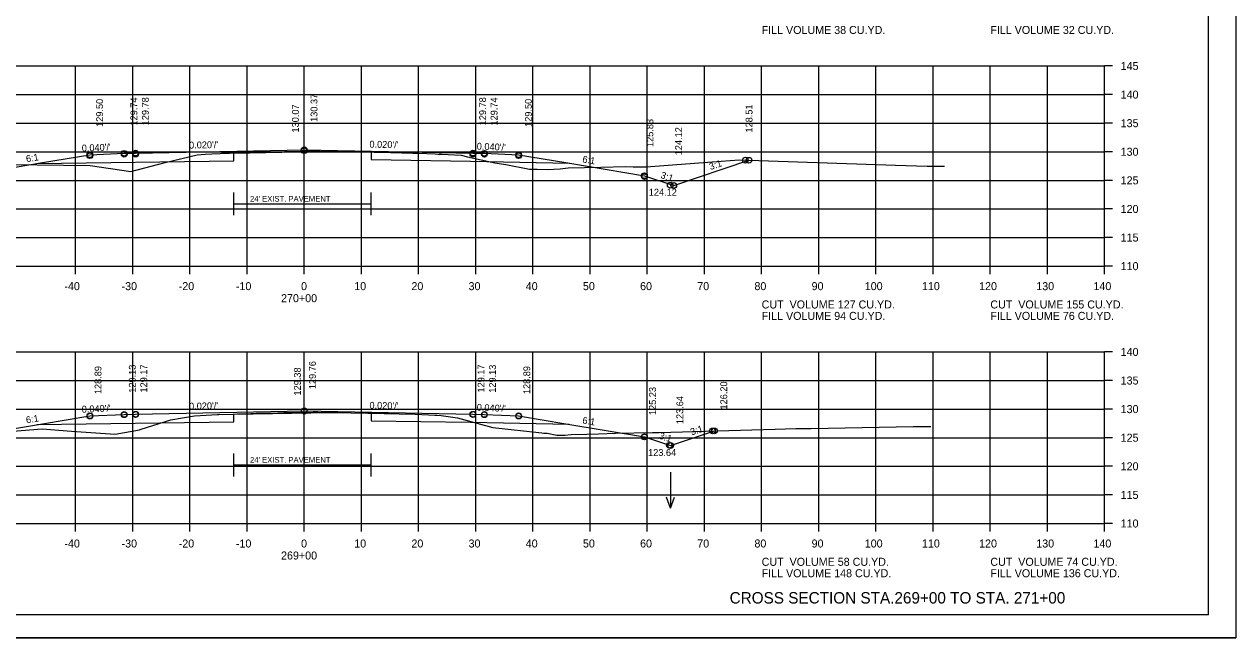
# Model space of a CAD drawing. Extents: x 1175611 to 1176402, y -433344 to -416213.
# Drawn here: x 1175732 to 1175943.9, y -419476.6 to -419369.3 of the extents above; entities that cross this region are included whole.
import ezdxf

# ---------------------------------------------------------------- set-up
doc = ezdxf.new("R2010")
doc.units = 0
for name, color, linetype in [('Default', 7, 'Continuous'), ('R_Alt Surface', 7, 'Continuous'), ('R_Axis', 7, 'Continuous'), ('R_Axis Annot', 7, 'Continuous'), ('R_Border', 7, 'Continuous'), ('R_Draft', 7, 'Continuous'), ('R_Exist Surface', 7, 'Continuous'), ('R_Fin Surface', 7, 'Continuous'), ('R_Grid', 7, 'Continuous'), ('R_No Plot', 7, 'Continuous'), ('R_Water Annot', 7, 'Continuous'), ('R_Xsect Elev', 7, 'Continuous'), ('R_Xsect Slope', 7, 'Continuous')]:
    doc.layers.add(name, color=color, linetype=linetype)

msp = doc.modelspace()

# ---------------------------------------------------------------- linework, layer by layer
at = {"layer": 'R_Alt Surface'}
for p, q in [((1175768.67, -419400.69), (1175792.67, -419400.69)), ((1175768.67, -419446.35), (1175792.67, -419446.35))]:
    msp.add_line(p, q, dxfattribs=at)
for points in [[(1175734.17, -419393.64), (1175768.67, -419393.15), (1175768.67, -419391.83), (1175785.47, -419391.5), (1175792.67, -419391.64), (1175792.67, -419392.96), (1175810.04, -419393.22), (1175827.31, -419393.57)], [(1175768.67, -419402.69), (1175768.67, -419398.69)], [(1175792.67, -419402.69), (1175792.67, -419398.69)], [(1175734.17, -419439.3), (1175768.67, -419438.81), (1175768.67, -419437.49), (1175785.47, -419437.15), (1175792.67, -419437.3), (1175792.67, -419438.62), (1175810.04, -419438.88), (1175827.31, -419439.22)], [(1175768.67, -419448.35), (1175768.67, -419444.35)], [(1175792.67, -419448.35), (1175792.67, -419444.35)]]:
    msp.add_lwpolyline(points, dxfattribs=at)
at = {"layer": 'R_Axis'}
for p, q in [((1175920.97, -419411.58), (1175920.97, -419376.58)), ((1175922.37, -419376.58), (1175920.97, -419376.58)), ((1175922.37, -419381.58), (1175920.97, -419381.58)), ((1175922.37, -419386.58), (1175920.97, -419386.58)), ((1175922.37, -419391.58), (1175920.97, -419391.58)), ((1175922.37, -419396.58), (1175920.97, -419396.58)), ((1175922.37, -419401.58), (1175920.97, -419401.58)), ((1175922.37, -419406.58), (1175920.97, -419406.58)), ((1175640.97, -419411.58), (1175920.97, -419411.58)), ((1175740.97, -419412.98), (1175740.97, -419411.58)), ((1175750.97, -419412.98), (1175750.97, -419411.58)), ((1175760.97, -419412.98), (1175760.97, -419411.58)), ((1175770.97, -419412.98), (1175770.97, -419411.58)), ((1175780.97, -419412.98), (1175780.97, -419411.58)), ((1175790.97, -419412.98), (1175790.97, -419411.58)), ((1175800.97, -419412.98), (1175800.97, -419411.58)), ((1175810.97, -419412.98), (1175810.97, -419411.58)), ((1175820.97, -419412.98), (1175820.97, -419411.58)), ((1175830.97, -419412.98), (1175830.97, -419411.58)), ((1175840.97, -419412.98), (1175840.97, -419411.58)), ((1175850.97, -419412.98), (1175850.97, -419411.58)), ((1175860.97, -419412.98), (1175860.97, -419411.58)), ((1175870.97, -419412.98), (1175870.97, -419411.58)), ((1175880.97, -419412.98), (1175880.97, -419411.58)), ((1175890.97, -419412.98), (1175890.97, -419411.58)), ((1175900.97, -419412.98), (1175900.97, -419411.58)), ((1175910.97, -419412.98), (1175910.97, -419411.58)), ((1175920.97, -419412.98), (1175920.97, -419411.58)), ((1175922.37, -419411.58), (1175920.97, -419411.58)), ((1175920.97, -419456.58), (1175920.97, -419426.58)), ((1175922.37, -419426.58), (1175920.97, -419426.58)), ((1175922.37, -419431.58), (1175920.97, -419431.58)), ((1175922.37, -419436.58), (1175920.97, -419436.58)), ((1175922.37, -419441.58), (1175920.97, -419441.58)), ((1175922.37, -419446.58), (1175920.97, -419446.58)), ((1175922.37, -419451.58), (1175920.97, -419451.58)), ((1175640.97, -419456.58), (1175920.97, -419456.58)), ((1175740.97, -419457.98), (1175740.97, -419456.58)), ((1175750.97, -419457.98), (1175750.97, -419456.58)), ((1175760.97, -419457.98), (1175760.97, -419456.58)), ((1175770.97, -419457.98), (1175770.97, -419456.58)), ((1175780.97, -419457.98), (1175780.97, -419456.58)), ((1175790.97, -419457.98), (1175790.97, -419456.58)), ((1175800.97, -419457.98), (1175800.97, -419456.58)), ((1175810.97, -419457.98), (1175810.97, -419456.58)), ((1175820.97, -419457.98), (1175820.97, -419456.58)), ((1175830.97, -419457.98), (1175830.97, -419456.58)), ((1175840.97, -419457.98), (1175840.97, -419456.58)), ((1175850.97, -419457.98), (1175850.97, -419456.58)), ((1175860.97, -419457.98), (1175860.97, -419456.58)), ((1175870.97, -419457.98), (1175870.97, -419456.58)), ((1175880.97, -419457.98), (1175880.97, -419456.58)), ((1175890.97, -419457.98), (1175890.97, -419456.58)), ((1175900.97, -419457.98), (1175900.97, -419456.58)), ((1175910.97, -419457.98), (1175910.97, -419456.58)), ((1175920.97, -419457.98), (1175920.97, -419456.58)), ((1175922.37, -419456.58), (1175920.97, -419456.58))]:
    msp.add_line(p, q, dxfattribs=at)
at = {"layer": 'R_Border'}
for q in [(1175939.15, -419267.12), (1175622.97, -419472.58)]:
    msp.add_line((1175939.15, -419472.58), q, dxfattribs=at)
at = {"layer": 'R_Exist Surface'}
for points in [[(1175710.97, -419393.57), (1175743.54, -419394), (1175750.61, -419395.02), (1175756.65, -419393.46), (1175762.25, -419392.09), (1175763.62, -419392.02), (1175764.81, -419391.95), (1175766.23, -419391.87), (1175766.47, -419391.85), (1175767.91, -419391.81), (1175769.44, -419391.77), (1175771.43, -419391.7), (1175773, -419391.66), (1175775.57, -419391.6), (1175777.49, -419391.55), (1175779.23, -419391.51), (1175780.32, -419391.5), (1175780.54, -419391.5), (1175781.63, -419391.49), (1175783.74, -419391.49), (1175786.1, -419391.51), (1175789.22, -419391.56), (1175790.58, -419391.59), (1175793.22, -419391.65), (1175796.04, -419391.71), (1175799.98, -419391.82), (1175800.95, -419391.84), (1175803.88, -419391.96), (1175804.36, -419391.98), (1175804.7, -419391.99), (1175805.02, -419391.99), (1175806.16, -419392.05), (1175808.42, -419392.18), (1175809.52, -419392.44), (1175814.28, -419393.5), (1175816.2, -419393.83), (1175820.38, -419394.63), (1175821.72, -419394.64), (1175823.49, -419394.68), (1175825.71, -419394.54), (1175827.14, -419394.37), (1175832.83, -419394.26), (1175837.21, -419394.18), (1175838.47, -419394.21), (1175840.79, -419394.22), (1175852.29, -419393.32), (1175857.05, -419393.01), (1175884.4, -419393.95), (1175889.95, -419394.11), (1175890.48, -419394.11), (1175892.93, -419394.12)], [(1175725.56, -419440.8), (1175735.1, -419440.05), (1175740.24, -419440.42), (1175747.91, -419440.96), (1175752.12, -419440.19), (1175752.26, -419440.17), (1175752.45, -419440.1), (1175757.65, -419438.46), (1175759.64, -419438.12), (1175761.78, -419437.73), (1175763.78, -419437.63), (1175765.82, -419437.52), (1175765.86, -419437.51), (1175766.01, -419437.51), (1175768.55, -419437.44), (1175769.26, -419437.42), (1175771.65, -419437.33), (1175772.51, -419437.3), (1175773.36, -419437.29), (1175776.36, -419437.23), (1175777.41, -419437.18), (1175777.97, -419437.17), (1175778.5, -419437.16), (1175778.99, -419437.15), (1175782.52, -419437.12), (1175783.36, -419437.12), (1175787.75, -419437.19), (1175789.16, -419437.22), (1175794.94, -419437.33), (1175796.61, -419437.36), (1175797.55, -419437.39), (1175800.36, -419437.46), (1175802.68, -419437.57), (1175803.82, -419437.62), (1175804.27, -419437.64), (1175804.91, -419437.71), (1175807.77, -419438.11), (1175811.82, -419439.23), (1175813.93, -419439.81), (1175822.55, -419440.72), (1175822.89, -419440.77), (1175823.34, -419440.81), (1175823.45, -419440.81), (1175825.16, -419441.13), (1175826.57, -419441.11), (1175827.67, -419441.04), (1175830.42, -419440.96), (1175832.42, -419440.92), (1175835.4, -419440.81), (1175841.87, -419440.67), (1175843.03, -419440.65), (1175863.34, -419440.1), (1175866.97, -419439.97), (1175869.63, -419439.97), (1175887.49, -419439.64), (1175890.01, -419439.65), (1175890.54, -419439.65)]]:
    msp.add_lwpolyline(points, dxfattribs=at)
at = {"layer": 'R_Fin Surface'}
for points in [[(1175705.59, -419393.72), (1175716.6, -419397.38), (1175721.47, -419395.76), (1175735.2, -419393.47), (1175743.47, -419392.09), (1175749.47, -419391.85), (1175751.47, -419391.81), (1175780.97, -419391.22), (1175810.47, -419391.81), (1175812.47, -419391.85), (1175818.47, -419392.09), (1175826.75, -419393.47), (1175840.47, -419395.76), (1175845.59, -419397.46), (1175858.76, -419393.07)], [(1175712.4, -419441.24), (1175717.21, -419442.84), (1175721.47, -419441.42), (1175735.2, -419439.13), (1175743.47, -419437.75), (1175749.47, -419437.51), (1175751.47, -419437.47), (1175780.97, -419436.88), (1175810.47, -419437.47), (1175812.47, -419437.51), (1175818.47, -419437.75), (1175826.75, -419439.13), (1175840.47, -419441.42), (1175845.05, -419442.94), (1175852.73, -419440.39)]]:
    msp.add_lwpolyline(points, dxfattribs=at)
at = {"layer": 'R_Grid'}
for p, q in [((1175640.97, -419376.58), (1175920.97, -419376.58)), ((1175740.97, -419411.58), (1175740.97, -419376.58)), ((1175750.97, -419411.58), (1175750.97, -419376.58)), ((1175760.97, -419411.58), (1175760.97, -419376.58)), ((1175770.97, -419411.58), (1175770.97, -419376.58)), ((1175780.97, -419411.58), (1175780.97, -419376.58)), ((1175790.97, -419411.58), (1175790.97, -419376.58)), ((1175800.97, -419411.58), (1175800.97, -419376.58)), ((1175810.97, -419411.58), (1175810.97, -419376.58)), ((1175820.97, -419411.58), (1175820.97, -419376.58)), ((1175830.97, -419411.58), (1175830.97, -419376.58)), ((1175840.97, -419411.58), (1175840.97, -419376.58)), ((1175850.97, -419411.58), (1175850.97, -419376.58)), ((1175860.97, -419411.58), (1175860.97, -419376.58)), ((1175870.97, -419411.58), (1175870.97, -419376.58)), ((1175880.97, -419411.58), (1175880.97, -419376.58)), ((1175890.97, -419411.58), (1175890.97, -419376.58)), ((1175900.97, -419411.58), (1175900.97, -419376.58)), ((1175910.97, -419411.58), (1175910.97, -419376.58)), ((1175920.97, -419411.58), (1175920.97, -419376.58)), ((1175640.97, -419381.58), (1175920.97, -419381.58)), ((1175640.97, -419386.58), (1175920.97, -419386.58)), ((1175640.97, -419391.58), (1175920.97, -419391.58)), ((1175640.97, -419396.58), (1175920.97, -419396.58)), ((1175640.97, -419401.58), (1175920.97, -419401.58)), ((1175640.97, -419406.58), (1175920.97, -419406.58)), ((1175640.97, -419411.58), (1175920.97, -419411.58)), ((1175640.97, -419426.58), (1175920.97, -419426.58)), ((1175740.97, -419456.58), (1175740.97, -419426.58)), ((1175750.97, -419456.58), (1175750.97, -419426.58)), ((1175760.97, -419456.58), (1175760.97, -419426.58)), ((1175770.97, -419456.58), (1175770.97, -419426.58)), ((1175780.97, -419456.58), (1175780.97, -419426.58)), ((1175790.97, -419456.58), (1175790.97, -419426.58)), ((1175800.97, -419456.58), (1175800.97, -419426.58)), ((1175810.97, -419456.58), (1175810.97, -419426.58)), ((1175820.97, -419456.58), (1175820.97, -419426.58)), ((1175830.97, -419456.58), (1175830.97, -419426.58)), ((1175840.97, -419456.58), (1175840.97, -419426.58)), ((1175850.97, -419456.58), (1175850.97, -419426.58)), ((1175860.97, -419456.58), (1175860.97, -419426.58)), ((1175870.97, -419456.58), (1175870.97, -419426.58)), ((1175880.97, -419456.58), (1175880.97, -419426.58)), ((1175890.97, -419456.58), (1175890.97, -419426.58)), ((1175900.97, -419456.58), (1175900.97, -419426.58)), ((1175910.97, -419456.58), (1175910.97, -419426.58)), ((1175920.97, -419456.58), (1175920.97, -419426.58)), ((1175640.97, -419431.58), (1175920.97, -419431.58)), ((1175640.97, -419436.58), (1175920.97, -419436.58)), ((1175640.97, -419441.58), (1175920.97, -419441.58)), ((1175640.97, -419446.58), (1175920.97, -419446.58)), ((1175640.97, -419451.58), (1175920.97, -419451.58)), ((1175640.97, -419456.58), (1175920.97, -419456.58))]:
    msp.add_line(p, q, dxfattribs=at)
at = {"layer": 'R_No Plot'}
msp.add_line((1175610.57, -419476.56), (1175943.91, -419476.56), dxfattribs=at)
msp.add_lwpolyline([(1175610.57, -419263.23), (1175943.91, -419263.23), (1175943.91, -419476.56), (1175610.57, -419476.56)], close=True, dxfattribs=at)
for centre in [(1175743.47, -419392.09), (1175743.47, -419392.26), (1175749.47, -419391.85), (1175749.47, -419392.02), (1175751.47, -419391.81), (1175751.47, -419391.98), (1175780.97, -419391.22), (1175780.97, -419391.39), (1175810.47, -419391.81), (1175810.47, -419391.98), (1175812.47, -419391.85), (1175812.47, -419392.02), (1175818.47, -419392.09), (1175818.47, -419392.26), (1175858.12, -419393.05), (1175858.76, -419393.07), (1175858.76, -419393.07), (1175840.47, -419395.76), (1175840.47, -419395.93), (1175844.98, -419397.43), (1175845.59, -419397.46), (1175845.59, -419397.46), (1175749.47, -419437.51), (1175749.47, -419437.56), (1175751.47, -419437.47), (1175751.47, -419437.52), (1175780.97, -419436.88), (1175780.97, -419436.93), (1175810.47, -419437.47), (1175810.47, -419437.52), (1175812.47, -419437.51), (1175812.47, -419437.56), (1175743.47, -419437.75), (1175743.47, -419437.8), (1175818.47, -419437.75), (1175818.47, -419437.8), (1175840.47, -419441.42), (1175840.47, -419441.46), (1175852.37, -419440.4), (1175852.73, -419440.39), (1175852.73, -419440.39), (1175844.82, -419442.91), (1175845.05, -419442.94), (1175845.05, -419442.94)]:
    msp.add_circle(centre, 0.5, dxfattribs=at)
at = {"layer": 'R_Water Annot'}
for p, q in [((1175845.02, -419447.6), (1175845.02, -419453.89)), ((1175845.02, -419453.89), (1175844.32, -419451.96)), ((1175845.02, -419453.89), (1175845.72, -419451.96))]:
    msp.add_line(p, q, dxfattribs=at)

# ---------------------------------------------------------------- texts
at = {"layer": 'Default'}
for s, p in [('FILL VOLUME 38 CU.YD.', (1175860.97, -419370.98)), ('FILL VOLUME 32 CU.YD.', (1175900.97, -419370.98)), ('CUT  VOLUME 127 CU.YD.', (1175860.97, -419418.98)), ('CUT  VOLUME 155 CU.YD.', (1175900.97, -419418.98)), ('FILL VOLUME 94 CU.YD.', (1175860.97, -419420.98)), ('FILL VOLUME 76 CU.YD.', (1175900.97, -419420.98)), ('CUT  VOLUME 58 CU.YD.', (1175860.97, -419463.98)), ('CUT  VOLUME 74 CU.YD.', (1175900.97, -419463.98)), ('FILL VOLUME 148 CU.YD.', (1175860.97, -419465.98)), ('FILL VOLUME 136 CU.YD.', (1175900.97, -419465.98))]:
    msp.add_text(s, height=1.4, dxfattribs=at).set_placement(p)
at = {"layer": 'R_Alt Surface'}
for p in [(1175771.48, -419400.31), (1175771.48, -419445.96)]:
    msp.add_text("24' EXIST. PAVEMENT", height=1, dxfattribs=at).set_placement(p)
at = {"layer": 'R_Axis Annot'}
for s, p in [('145', (1175923.77, -419377.28)), ('140', (1175923.77, -419382.28)), ('135', (1175923.77, -419387.28)), ('130', (1175923.77, -419392.28)), ('125', (1175923.77, -419397.28)), ('120', (1175923.77, -419402.28)), ('115', (1175923.77, -419407.28)), ('110', (1175923.77, -419412.28)), ('-40', (1175739.01, -419415.78)), ('-30', (1175749.01, -419415.78)), ('-20', (1175759.01, -419415.78)), ('-10', (1175769.01, -419415.78)), ('0', (1175780.41, -419415.78)), ('10', (1175789.71, -419415.78)), ('20', (1175799.71, -419415.78)), ('30', (1175809.71, -419415.78)), ('40', (1175819.71, -419415.78)), ('50', (1175829.71, -419415.78)), ('60', (1175839.71, -419415.78)), ('70', (1175849.71, -419415.78)), ('80', (1175859.71, -419415.78)), ('90', (1175869.71, -419415.78)), ('100', (1175879.01, -419415.78)), ('110', (1175889.01, -419415.78)), ('120', (1175899.01, -419415.78)), ('130', (1175909.01, -419415.78)), ('140', (1175919.01, -419415.78)), ('270+00', (1175776.91, -419417.88)), ('140', (1175923.77, -419427.28)), ('135', (1175923.77, -419432.28)), ('130', (1175923.77, -419437.28)), ('125', (1175923.77, -419442.28)), ('120', (1175923.77, -419447.28)), ('115', (1175923.77, -419452.28)), ('110', (1175923.77, -419457.28)), ('-40', (1175739.01, -419460.78)), ('-30', (1175749.01, -419460.78)), ('-20', (1175759.01, -419460.78)), ('-10', (1175769.01, -419460.78)), ('0', (1175780.41, -419460.78)), ('10', (1175789.71, -419460.78)), ('20', (1175799.71, -419460.78)), ('30', (1175809.71, -419460.78)), ('40', (1175819.71, -419460.78)), ('50', (1175829.71, -419460.78)), ('60', (1175839.71, -419460.78)), ('70', (1175849.71, -419460.78)), ('80', (1175859.71, -419460.78)), ('90', (1175869.71, -419460.78)), ('100', (1175879.01, -419460.78)), ('110', (1175889.01, -419460.78)), ('120', (1175899.01, -419460.78)), ('130', (1175909.01, -419460.78)), ('140', (1175919.01, -419460.78)), ('269+00', (1175776.91, -419462.88))]:
    msp.add_text(s, height=1.4, dxfattribs=at).set_placement(p)
at = {"layer": 'R_Draft'}
msp.add_text('CROSS SECTION STA.269+00 TO STA. 271+00', height=2, dxfattribs=at).set_placement((1175855.37, -419470.58))
at = {"layer": 'R_Xsect Elev'}
for s, p in [('130.37', (1175783.27, -419386.36)), ('129.50', (1175745.77, -419387.23)), ('129.74', (1175751.77, -419386.99)), ('129.78', (1175753.77, -419386.95)), ('130.07', (1175780.03, -419388.21)), ('129.78', (1175812.77, -419386.95)), ('129.74', (1175814.77, -419386.99)), ('129.50', (1175820.77, -419387.23)), ('128.51', (1175859.37, -419388.22)), ('125.83', (1175842.03, -419390.75)), ('124.12', (1175847.04, -419392.19)), ('129.76', (1175782.99, -419433.09)), ('128.89', (1175745.49, -419433.96)), ('129.13', (1175751.49, -419433.72)), ('129.17', (1175753.49, -419433.68)), ('129.38', (1175780.37, -419434.2)), ('129.17', (1175812.49, -419433.68)), ('129.13', (1175814.49, -419433.72)), ('128.89', (1175820.49, -419433.96)), ('125.23', (1175842.49, -419437.62)), ('126.20', (1175854.95, -419436.65)), ('123.64', (1175847.26, -419439.21))]:
    msp.add_text(s, height=1.2, rotation=90, dxfattribs=at).set_placement(p)
for s, p in [('124.12', (1175841.23, -419399.25)), ('123.64', (1175841.11, -419444.78))]:
    msp.add_text(s, height=1.2, dxfattribs=at).set_placement(p)
at = {"layer": 'R_Xsect Slope'}
for s, rotation, p in [("0.040'/'", 2.2906, (1175742.07, -419391.55)), ("0.020'/'", 1.1458, (1175760.83, -419391.03)), ("0.020'/'", 358.8542, (1175792.36, -419390.85)), ("0.040'/'", 357.7094, (1175811.12, -419391.2)), ('6:1', 9.4623, (1175732.39, -419393.43)), ('6:1', 350.5377, (1175829.55, -419393.43)), ('3:1', 18.4349, (1175852.02, -419394.79)), ('3:1', 341.5651, (1175843.19, -419396.14)), ("0.040'/'", 2.2906, (1175742.07, -419437.21)), ("0.020'/'", 1.1458, (1175760.83, -419436.68)), ("0.020'/'", 358.8542, (1175792.36, -419436.51)), ("0.040'/'", 357.7094, (1175811.12, -419436.86)), ('6:1', 9.4623, (1175732.39, -419439.09)), ('6:1', 350.5377, (1175829.55, -419439.09)), ('3:1', 341.5651, (1175842.92, -419441.71)), ('3:1', 18.4349, (1175848.73, -419441.19))]:
    msp.add_text(s, height=1.2, rotation=rotation, dxfattribs=at).set_placement(p)

doc.saveas('drawing.dxf')
